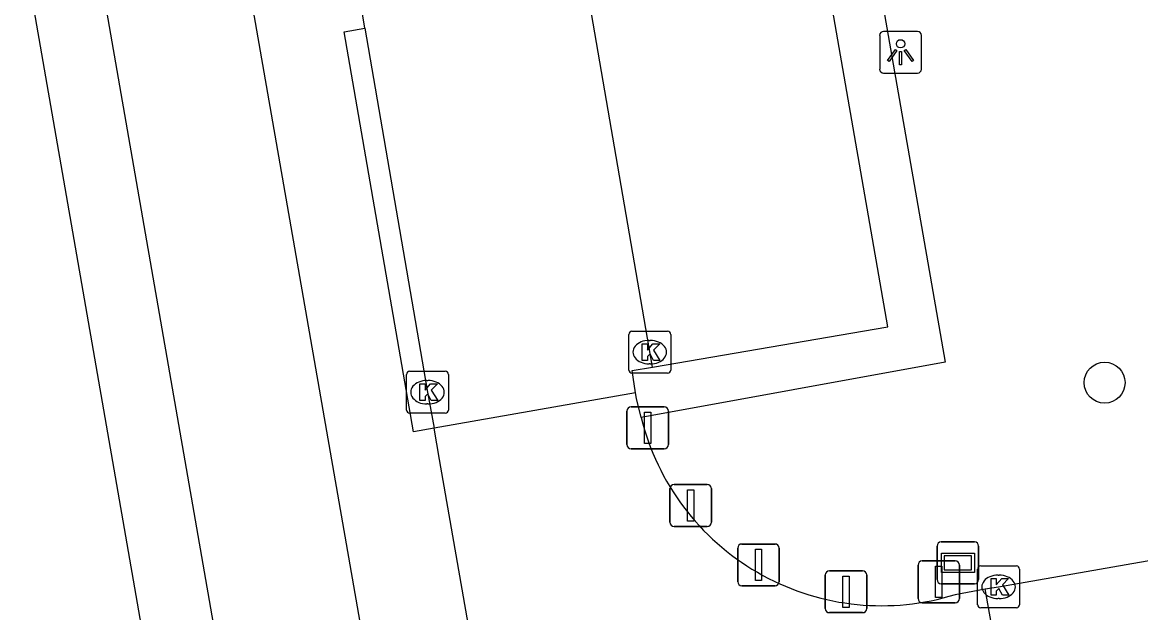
# Model space of a CAD drawing. Extents: x 162880 to 165536, y 384011 to 385179.
# Drawn here: x 164312.96 to 164339.66, y 384894.12 to 384908.22 of the extents above; entities that cross this region are included whole.
import ezdxf

# ---------------------------------------------------------------- set-up
doc = ezdxf.new("R2010")
doc.units = 0
for name, color, linetype in [('IMGEO_Afsluitpaal', 7, 'Continuous'), ('IMGEO_Boom', 7, 'Continuous'), ('IMGEO_Haag', 7, 'Continuous'), ('IMGEO_Kolk', 7, 'Continuous'), ('IMGEO_Lichtpunt', 7, 'Continuous'), ('IMGEO_Pand', 7, 'Continuous'), ('IMGEO_Parkeervlak_open', 7, 'Continuous'), ('IMGEO_Rijbaan_lokaal_open', 7, 'Continuous'), ('IMGEO_Straatnaambord', 7, 'Continuous'), ('IMGEO_Voetpad_open', 7, 'Continuous')]:
    doc.layers.add(name, color=color, linetype=linetype)

msp = doc.modelspace()

# ---------------------------------------------------------------- linework, layer by layer
at = {"layer": 'IMGEO_Afsluitpaal'}
for p, q in [((164327.498, 384899.035), (164328.288, 384899.035)), ((164328.288, 384899.035), (164327.498, 384899.035)), ((164327.398, 384898.135), (164327.398, 384898.935)), ((164327.398, 384898.935), (164327.398, 384898.135)), ((164328.388, 384898.935), (164328.388, 384898.135)), ((164328.388, 384898.135), (164328.388, 384898.935)), ((164328.288, 384898.035), (164327.498, 384898.035)), ((164327.498, 384898.035), (164328.288, 384898.035)), ((164328.525, 384897.182), (164329.315, 384897.182)), ((164329.315, 384897.182), (164328.525, 384897.182)), ((164328.425, 384896.282), (164328.425, 384897.082)), ((164328.425, 384897.082), (164328.425, 384896.282)), ((164329.415, 384897.082), (164329.415, 384896.282)), ((164329.415, 384896.282), (164329.415, 384897.082)), ((164329.315, 384896.182), (164328.525, 384896.182)), ((164328.525, 384896.182), (164329.315, 384896.182)), ((164330.045, 384894.86), (164330.045, 384895.66)), ((164330.045, 384895.66), (164330.045, 384894.86)), ((164330.145, 384895.76), (164330.935, 384895.76)), ((164330.935, 384895.76), (164330.145, 384895.76)), ((164331.035, 384895.66), (164331.035, 384894.86)), ((164331.035, 384894.86), (164331.035, 384895.66)), ((164334.349, 384894.456), (164334.349, 384895.256)), ((164334.349, 384895.256), (164334.349, 384894.456)), ((164334.449, 384895.356), (164335.239, 384895.356)), ((164335.239, 384895.356), (164334.449, 384895.356)), ((164335.339, 384895.256), (164335.339, 384894.456)), ((164335.339, 384894.456), (164335.339, 384895.256)), ((164332.136, 384894.22), (164332.136, 384895.02)), ((164332.136, 384895.02), (164332.136, 384894.22)), ((164332.236, 384895.12), (164333.026, 384895.12)), ((164333.026, 384895.12), (164332.236, 384895.12)), ((164333.126, 384895.02), (164333.126, 384894.22)), ((164333.126, 384894.22), (164333.126, 384895.02)), ((164330.935, 384894.76), (164330.145, 384894.76)), ((164330.145, 384894.76), (164330.935, 384894.76)), ((164335.239, 384894.356), (164334.449, 384894.356)), ((164334.449, 384894.356), (164335.239, 384894.356)), ((164333.026, 384894.12), (164332.236, 384894.12)), ((164332.236, 384894.12), (164333.026, 384894.12))]:
    msp.add_line(p, q, dxfattribs=at)
for points in [[(164327.818, 384898.91), (164327.968, 384898.91), (164327.968, 384898.16), (164327.818, 384898.16), (164327.818, 384898.91)], [(164328.845, 384897.057), (164328.995, 384897.057), (164328.995, 384896.307), (164328.845, 384896.307), (164328.845, 384897.057)], [(164330.465, 384895.635), (164330.615, 384895.635), (164330.615, 384894.885), (164330.465, 384894.885), (164330.465, 384895.635)], [(164332.556, 384894.995), (164332.706, 384894.995), (164332.706, 384894.245), (164332.556, 384894.245), (164332.556, 384894.995)], [(164334.769, 384895.231), (164334.919, 384895.231), (164334.919, 384894.481), (164334.769, 384894.481), (164334.769, 384895.231)]]:
    msp.add_lwpolyline(points, dxfattribs=at)
for centre, start, end in [((164327.498, 384898.935), 90, 180), ((164327.498, 384898.935), 90, 180), ((164328.288, 384898.935), 0, 90), ((164328.288, 384898.935), 360, 90), ((164327.498, 384898.135), 180, 270), ((164327.498, 384898.135), 180, 270), ((164328.288, 384898.135), 270, 0), ((164328.288, 384898.135), 270, 0), ((164328.525, 384897.082), 90, 180), ((164328.525, 384897.082), 90, 180), ((164329.315, 384897.082), 0, 90), ((164329.315, 384897.082), 360, 90), ((164328.525, 384896.282), 180, 270), ((164328.525, 384896.282), 180, 270), ((164329.315, 384896.282), 270, 0), ((164329.315, 384896.282), 270, 0), ((164330.145, 384895.66), 90, 180), ((164330.145, 384895.66), 90, 180), ((164330.935, 384895.66), 0, 90), ((164330.935, 384895.66), 360, 90), ((164334.449, 384895.256), 90, 180), ((164334.449, 384895.256), 90, 180), ((164335.239, 384895.256), 0, 90), ((164335.239, 384895.256), 360, 90), ((164332.236, 384895.02), 90, 180), ((164332.236, 384895.02), 90, 180), ((164333.026, 384895.02), 0, 90), ((164333.026, 384895.02), 360, 90), ((164330.145, 384894.86), 180, 270), ((164330.145, 384894.86), 180, 270), ((164330.935, 384894.86), 270, 0), ((164330.935, 384894.86), 270, 0), ((164334.449, 384894.456), 180, 270), ((164334.449, 384894.456), 180, 270), ((164335.239, 384894.456), 270, 0), ((164335.239, 384894.456), 270, 0), ((164332.236, 384894.22), 180, 270), ((164332.236, 384894.22), 180, 270), ((164333.026, 384894.22), 270, 0), ((164333.026, 384894.22), 270, 0)]:
    msp.add_arc(centre, 0.1, start, end, dxfattribs=at)
at = {"layer": 'IMGEO_Boom'}
msp.add_circle((164338.804, 384899.614), 0.489, dxfattribs=at)
at = {"layer": 'IMGEO_Haag'}
msp.add_lwpolyline([(164327.87, 384940.992), (164334.997, 384900.103), (164327.736, 384898.783)], dxfattribs=at)
at = {"layer": 'IMGEO_Kolk'}
for p, q in [((164327.443, 384899.916), (164327.443, 384900.768)), ((164327.518, 384900.842), (164328.37, 384900.842)), ((164327.931, 384900.622), (164327.956, 384900.622)), ((164328.444, 384900.768), (164328.444, 384899.916)), ((164327.954, 384900.062), (164327.929, 384900.062)), ((164322.136, 384898.959), (164322.136, 384899.811)), ((164322.211, 384899.885), (164323.063, 384899.885)), ((164323.137, 384899.811), (164323.137, 384898.959)), ((164328.37, 384899.842), (164327.518, 384899.842)), ((164322.624, 384899.665), (164322.649, 384899.665)), ((164322.647, 384899.105), (164322.622, 384899.105)), ((164323.063, 384898.885), (164322.211, 384898.885)), ((164335.773, 384894.31), (164335.773, 384895.162)), ((164335.848, 384895.236), (164336.7, 384895.236)), ((164336.261, 384895.016), (164336.286, 384895.016)), ((164336.774, 384895.162), (164336.774, 384894.31)), ((164336.284, 384894.456), (164336.259, 384894.456)), ((164336.7, 384894.236), (164335.848, 384894.236))]:
    msp.add_line(p, q, dxfattribs=at)
for points in [[(164327.443, 384899.916), (164327.443, 384900.768)], [(164327.518, 384900.842), (164328.37, 384900.842)], [(164328.444, 384900.768), (164328.444, 384899.916)], [(164327.764, 384900.542), (164327.887, 384900.542), (164327.887, 384900.391), (164328.017, 384900.542), (164328.181, 384900.542), (164328.035, 384900.391), (164328.188, 384900.142), (164328.036, 384900.142), (164327.951, 384900.306), (164327.887, 384900.239), (164327.887, 384900.142), (164327.764, 384900.142), (164327.764, 384900.542)], [(164322.136, 384898.959), (164322.136, 384899.811)], [(164322.211, 384899.885), (164323.063, 384899.885)], [(164323.137, 384899.811), (164323.137, 384898.959)], [(164328.37, 384899.842), (164327.518, 384899.842)], [(164322.457, 384899.585), (164322.58, 384899.585), (164322.58, 384899.434), (164322.71, 384899.585), (164322.874, 384899.585), (164322.728, 384899.434), (164322.881, 384899.185), (164322.729, 384899.185), (164322.644, 384899.349), (164322.58, 384899.282), (164322.58, 384899.185), (164322.457, 384899.185), (164322.457, 384899.585)], [(164323.063, 384898.885), (164322.211, 384898.885)], [(164335.773, 384894.31), (164335.773, 384895.162)], [(164335.848, 384895.236), (164336.7, 384895.236)], [(164336.774, 384895.162), (164336.774, 384894.31)], [(164336.094, 384894.936), (164336.217, 384894.936), (164336.217, 384894.785), (164336.347, 384894.936), (164336.511, 384894.936), (164336.365, 384894.785), (164336.518, 384894.536), (164336.366, 384894.536), (164336.281, 384894.7), (164336.217, 384894.633), (164336.217, 384894.536), (164336.094, 384894.536), (164336.094, 384894.936)], [(164336.7, 384894.236), (164335.848, 384894.236)]]:
    msp.add_lwpolyline(points, dxfattribs=at)
for centre, start, end in [((164327.52, 384900.766), 91.552, 178.448), ((164327.52, 384900.766), 91.552, 178.448), ((164328.368, 384900.766), 1.552, 88.448), ((164328.368, 384900.766), 1.552, 88.448), ((164322.213, 384899.809), 91.552, 178.448), ((164322.213, 384899.809), 91.552, 178.448), ((164323.061, 384899.809), 1.552, 88.448), ((164323.061, 384899.809), 1.552, 88.448), ((164327.52, 384899.918), 181.552, 268.448), ((164327.52, 384899.918), 181.552, 268.448), ((164328.368, 384899.918), 271.552, 358.448), ((164328.368, 384899.918), 271.552, 358.448), ((164322.213, 384898.961), 181.552, 268.448), ((164322.213, 384898.961), 181.552, 268.448), ((164323.061, 384898.961), 271.552, 358.448), ((164323.061, 384898.961), 271.552, 358.448), ((164335.85, 384895.16), 91.552, 178.448), ((164335.85, 384895.16), 91.552, 178.448), ((164336.698, 384895.16), 1.552, 88.448), ((164336.698, 384895.16), 1.552, 88.448), ((164335.85, 384894.312), 181.552, 268.448), ((164335.85, 384894.312), 181.552, 268.448), ((164336.698, 384894.312), 271.552, 358.448), ((164336.698, 384894.312), 271.552, 358.448)]:
    msp.add_arc(centre, 0.0765, start, end, dxfattribs=at)
for centre, major_axis, ratio, start_param, end_param in [((164327.93, 384900.342), (-0.387, 0.002), 0.722429, 4.712389, 7.853982), ((164327.955, 384900.342), (-0.39, 0.002), 0.717154, 1.570796, 4.712389), ((164322.623, 384899.385), (-0.387, 0.002), 0.722429, 4.712389, 7.853982), ((164322.648, 384899.385), (-0.39, 0.002), 0.717154, 1.570796, 4.712389), ((164336.26, 384894.736), (-0.387, 0.002), 0.722429, 4.712389, 7.853982), ((164336.285, 384894.736), (-0.39, 0.002), 0.717154, 1.570796, 4.712389)]:
    msp.add_ellipse(centre, major_axis=major_axis, ratio=ratio, start_param=start_param, end_param=end_param, dxfattribs=at)
at = {"layer": 'IMGEO_Lichtpunt'}
for p, q in [((164333.434, 384907.909), (164333.434, 384907.102)), ((164333.434, 384907.909), (164333.434, 384907.102)), ((164334.336, 384908.004), (164333.528, 384908.004)), ((164334.336, 384908.004), (164333.528, 384908.004)), ((164334.43, 384907.102), (164334.43, 384907.909)), ((164334.43, 384907.102), (164334.43, 384907.909)), ((164333.528, 384907.008), (164334.336, 384907.008)), ((164333.528, 384907.008), (164334.336, 384907.008))]:
    msp.add_line(p, q, dxfattribs=at)
for points in [[(164333.808, 384907.573), (164333.847, 384907.545), (164333.659, 384907.283), (164333.621, 384907.31), (164333.808, 384907.573)], [(164333.91, 384907.525), (164333.957, 384907.525), (164333.957, 384907.203), (164333.91, 384907.203), (164333.91, 384907.525)], [(164334.02, 384907.545), (164334.058, 384907.572), (164334.245, 384907.31), (164334.206, 384907.282), (164334.02, 384907.545)]]:
    msp.add_lwpolyline(points, dxfattribs=at)
msp.add_circle((164333.933, 384907.707), 0.0994, dxfattribs=at)
for centre, start, end in [((164333.528, 384907.909), 90, 180), ((164333.528, 384907.909), 90, 180), ((164334.336, 384907.909), 0, 90), ((164334.336, 384907.909), 0, 90), ((164333.528, 384907.102), 180, 270), ((164333.528, 384907.102), 180, 270), ((164334.336, 384907.102), 270, 0), ((164334.336, 384907.102), 270, 360)]:
    msp.add_arc(centre, 0.0946, start, end, dxfattribs=at)
at = {"layer": 'IMGEO_Pand'}
msp.add_lwpolyline([(164317.656, 384883.192), (164308.056, 384938.285)], dxfattribs=at)
at = {"layer": 'IMGEO_Parkeervlak_open'}
msp.add_lwpolyline([(164328.006, 384899.985), (164333.63, 384900.951), (164330.199, 384920.653), (164324.601, 384919.694)], dxfattribs=at)
at = {"layer": 'IMGEO_Rijbaan_lokaal_open'}
for points in [[(164328.006, 384899.985), (164324.829, 384918.455), (164324.601, 384919.694)], [(164321.141, 384908.078), (164320.941, 384909.299)], [(164321.141, 384908.078), (164322.636, 384899.385), (164322.796, 384898.523)], [(164327.605, 384899.369), (164327.521, 384899.903), (164328.006, 384899.985)], [(164327.605, 384899.369), (164322.796, 384898.523)], [(164327.736, 384898.783), (164327.63, 384899.235), (164327.605, 384899.369)], [(164335.956, 384894.69), (164336.274, 384894.735), (164359.614, 384898.825), (164362.674, 384899.357)], [(164327.736, 384898.783), (164327.779, 384898.632)], [(164325.882, 384880.904), (164325.766, 384881.521), (164325.505, 384883.017), (164322.925, 384897.778), (164322.796, 384898.523)], [(164335.24, 384894.555), (164335.956, 384894.69)], [(164336.835, 384889.729), (164335.956, 384894.69)]]:
    msp.add_lwpolyline(points, dxfattribs=at)
msp.add_arc((164333.478, 384900.196), 5.91, 195.3438, 287.3482, dxfattribs=at)
at = {"layer": 'IMGEO_Straatnaambord'}
for p, q in [((164334.905, 384895.811), (164335.695, 384895.811)), ((164335.695, 384895.811), (164334.905, 384895.811)), ((164334.805, 384894.911), (164334.805, 384895.711)), ((164334.805, 384895.711), (164334.805, 384894.911)), ((164335.795, 384895.711), (164335.795, 384894.911)), ((164335.795, 384894.911), (164335.795, 384895.711)), ((164335.695, 384894.811), (164334.905, 384894.811)), ((164334.905, 384894.811), (164335.695, 384894.811))]:
    msp.add_line(p, q, dxfattribs=at)
for points in [[(164334.906, 384895.543), (164335.694, 384895.543), (164335.694, 384895.079), (164334.906, 384895.079), (164334.906, 384895.543)], [(164334.971, 384895.478), (164334.971, 384895.144), (164335.629, 384895.144), (164335.629, 384895.478), (164334.971, 384895.478)]]:
    msp.add_lwpolyline(points, dxfattribs=at)
for centre, start, end in [((164334.905, 384895.711), 90, 180), ((164334.905, 384895.711), 90, 180), ((164335.695, 384895.711), 0, 90), ((164335.695, 384895.711), 360, 90), ((164334.905, 384894.911), 180, 270), ((164334.905, 384894.911), 180, 270), ((164335.695, 384894.911), 270, 0), ((164335.695, 384894.911), 270, 0)]:
    msp.add_arc(centre, 0.1, start, end, dxfattribs=at)
at = {"layer": 'IMGEO_Voetpad_open'}
for points in [[(164313.128, 384939.147), (164322.75, 384883.999)], [(164309.731, 384938.57), (164319.33, 384883.488)], [(164322.796, 384898.523), (164322.304, 384898.438), (164320.649, 384907.993), (164321.141, 384908.078)]]:
    msp.add_lwpolyline(points, dxfattribs=at)

doc.saveas('drawing.dxf')
